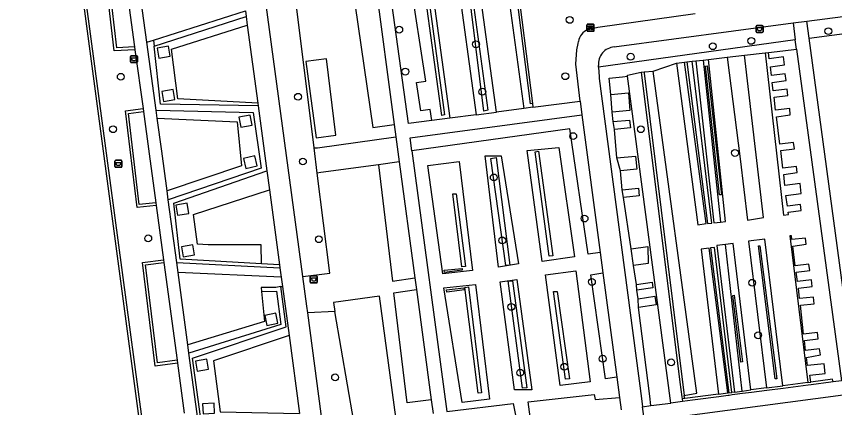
# Model space of a CAD drawing. Extents: x 162157 to 163165, y 378998 to 380775.
# Drawn here: x 162393.2 to 162510.2, y 380003.6 to 380059.6 of the extents above; entities that cross this region are included whole.
import ezdxf

# ---------------------------------------------------------------- set-up
doc = ezdxf.new("R2010")
doc.units = 0
for name, color, linetype in [('IMGEO_Afvalbak', 7, 'Continuous'), ('IMGEO_Bank', 7, 'Continuous'), ('IMGEO_Boom', 7, 'Continuous'), ('IMGEO_Groenvoorziening', 7, 'Continuous'), ('IMGEO_Haag', 7, 'Continuous'), ('IMGEO_Hek', 7, 'Continuous'), ('IMGEO_Voetpad_halfverhard', 7, 'Continuous'), ('IMGEO_Voetpad_open', 7, 'Continuous')]:
    doc.layers.add(name, color=color, linetype=linetype)

msp = doc.modelspace()

# ---------------------------------------------------------------- linework, layer by layer
at = {"layer": 'IMGEO_Afvalbak'}
for p, q in [((162498.94, 380057.43), (162498.94, 380058.23)), ((162498.94, 380058.23), (162498.94, 380057.43)), ((162499.04, 380058.33), (162499.83, 380058.33)), ((162499.83, 380058.33), (162499.04, 380058.33)), ((162499.93, 380058.23), (162499.93, 380057.43)), ((162499.93, 380057.43), (162499.93, 380058.23)), ((162499.83, 380057.33), (162499.04, 380057.33)), ((162499.04, 380057.33), (162499.83, 380057.33)), ((162409.49, 380053.11), (162409.49, 380053.9)), ((162409.49, 380053.9), (162409.49, 380053.11)), ((162409.59, 380054), (162410.38, 380054)), ((162410.38, 380054), (162409.59, 380054)), ((162410.48, 380053.9), (162410.48, 380053.11)), ((162410.48, 380053.11), (162410.48, 380053.9)), ((162410.38, 380053.01), (162409.59, 380053.01)), ((162409.59, 380053.01), (162410.38, 380053.01)), ((162407.27, 380038.13), (162407.27, 380038.93)), ((162407.27, 380038.93), (162407.27, 380038.13)), ((162407.37, 380039.03), (162408.16, 380039.03)), ((162408.16, 380039.03), (162407.37, 380039.03)), ((162408.26, 380038.93), (162408.26, 380038.13)), ((162408.26, 380038.13), (162408.26, 380038.93)), ((162408.16, 380038.03), (162407.37, 380038.03)), ((162407.37, 380038.03), (162408.16, 380038.03)), ((162435.2, 380021.58), (162435.2, 380022.38)), ((162435.2, 380022.38), (162435.2, 380021.58)), ((162435.3, 380022.48), (162436.09, 380022.48)), ((162436.09, 380022.48), (162435.3, 380022.48)), ((162436.19, 380022.38), (162436.19, 380021.58)), ((162436.19, 380021.58), (162436.19, 380022.38)), ((162436.09, 380021.48), (162435.3, 380021.48)), ((162435.3, 380021.48), (162436.09, 380021.48))]:
    msp.add_line(p, q, dxfattribs=at)
for points in [[(162499.08, 380058.05), (162499.79, 380058.05), (162499.64, 380057.58), (162499.23, 380057.58), (162499.08, 380058.05)], [(162409.63, 380053.72), (162410.34, 380053.72), (162410.19, 380053.25), (162409.78, 380053.25), (162409.63, 380053.72)], [(162407.41, 380038.74), (162408.12, 380038.74), (162407.97, 380038.27), (162407.56, 380038.27), (162407.41, 380038.74)], [(162435.35, 380022.2), (162436.05, 380022.2), (162435.9, 380021.72), (162435.49, 380021.72), (162435.35, 380022.2)]]:
    msp.add_lwpolyline(points, dxfattribs=at)
for centre, start, end in [((162499.04, 380058.23), 90, 180), ((162499.04, 380058.23), 90, 180), ((162499.83, 380058.23), 0, 90), ((162499.83, 380058.23), 360, 90), ((162499.04, 380057.43), 180, 270), ((162499.04, 380057.43), 180, 270), ((162499.83, 380057.43), 270, 0), ((162499.83, 380057.43), 270, 0), ((162409.59, 380053.9), 90, 180), ((162409.59, 380053.9), 90, 180), ((162410.38, 380053.9), 0, 90), ((162410.38, 380053.9), 360, 90), ((162409.59, 380053.11), 180, 270), ((162409.59, 380053.11), 180, 270), ((162410.38, 380053.11), 270, 0), ((162410.38, 380053.11), 270, 0), ((162407.37, 380038.93), 90, 180), ((162407.37, 380038.93), 90, 180), ((162407.37, 380038.13), 180, 270), ((162407.37, 380038.13), 180, 270), ((162408.16, 380038.93), 0, 90), ((162408.16, 380038.93), 360, 90), ((162408.16, 380038.13), 270, 0), ((162408.16, 380038.13), 270, 0), ((162435.3, 380022.38), 90, 180), ((162435.3, 380022.38), 90, 180), ((162436.09, 380022.38), 0, 90), ((162436.09, 380022.38), 360, 90), ((162435.3, 380021.58), 180, 270), ((162435.3, 380021.58), 180, 270), ((162436.09, 380021.58), 270, 0), ((162436.09, 380021.58), 270, 0)]:
    msp.add_arc(centre, 0.1, start, end, dxfattribs=at)
at = {"layer": 'IMGEO_Bank'}
for p, q in [((162474.76, 380057.59), (162474.76, 380058.43)), ((162474.76, 380058.43), (162474.76, 380057.59)), ((162474.84, 380058.51), (162475.68, 380058.51)), ((162475.68, 380058.51), (162474.84, 380058.51)), ((162475.07, 380058.02), (162475.07, 380058.12)), ((162475.4, 380058.13), (162475.12, 380058.13)), ((162475.12, 380058.12), (162475.12, 380058.02)), ((162475.12, 380058.01), (162475.4, 380058.01)), ((162475.41, 380058.02), (162475.41, 380058.12)), ((162475.45, 380058.12), (162475.45, 380058.02)), ((162475.76, 380058.44), (162475.76, 380057.6)), ((162475.76, 380057.6), (162475.76, 380058.44)), ((162475.69, 380057.51), (162474.85, 380057.51)), ((162474.85, 380057.51), (162475.69, 380057.51)), ((162475.46, 380057.91), (162475.07, 380057.91))]:
    msp.add_line(p, q, dxfattribs=at)
for points in [[(162475.01, 380057.91), (162474.87, 380057.91), (162474.98, 380058.01), (162475.07, 380058.01)], [(162475.07, 380058.13), (162474.98, 380058.13), (162474.98, 380058.29), (162475.54, 380058.29), (162475.54, 380058.13), (162475.46, 380058.13)], [(162475.46, 380058.01), (162475.54, 380058.01), (162475.66, 380057.91), (162475.52, 380057.91)], [(162475.06, 380057.9), (162475.06, 380057.69), (162475.02, 380057.69), (162475.02, 380057.9)], [(162475.51, 380057.9), (162475.51, 380057.69), (162475.47, 380057.69), (162475.47, 380057.9)]]:
    msp.add_lwpolyline(points, dxfattribs=at)
for centre, radius, start, end in [((162474.84, 380058.43), 0.0779, 92.4484, 184.2845), ((162474.84, 380058.43), 0.0779, 92.4484, 184.2845), ((162475.07, 380058.12), 0.00671, 2.8957, 87.1043), ((162475.07, 380058.02), 0.00671, 272.8957, 357.1043), ((162475.12, 380058.12), 0.00671, 92.8957, 177.1043), ((162475.12, 380058.02), 0.00671, 182.8957, 267.1043), ((162475.4, 380058.12), 0.00671, 2.8957, 87.1043), ((162475.4, 380058.02), 0.00671, 272.8957, 357.1043), ((162475.46, 380058.12), 0.00671, 92.8957, 177.1043), ((162475.46, 380058.02), 0.00671, 182.8957, 267.1043), ((162475.69, 380058.43), 0.0779, 2.4484, 94.2845), ((162475.69, 380058.43), 0.0779, 2.4484, 94.2845), ((162474.84, 380057.59), 0.0779, 182.4484, 274.2845), ((162474.84, 380057.59), 0.0779, 182.4484, 274.2845), ((162475.01, 380057.9), 0.00671, 2.8957, 87.1043), ((162475.07, 380057.9), 0.00671, 92.8957, 177.1043), ((162475.46, 380057.9), 0.00671, 2.8957, 87.1043), ((162475.52, 380057.9), 0.00671, 92.8957, 177.1043), ((162475.69, 380057.59), 0.0779, 272.4484, 4.2845), ((162475.69, 380057.59), 0.0779, 272.4484, 4.2845)]:
    msp.add_arc(centre, radius, start, end, dxfattribs=at)
at = {"layer": 'IMGEO_Boom'}
for centre in [(162472.29, 380059.13), (162447.91, 380057.73), (162509.28, 380057.52), (162458.89, 380055.64), (162492.75, 380055.36), (162498.25, 380056.13), (162481, 380053.86), (162448.78, 380051.73), (162408.1, 380050.99), (162471.66, 380051.07), (162433.45, 380048.13), (162459.8, 380048.85), (162407, 380043.48), (162482.46, 380043.48), (162472.79, 380042.5), (162495.92, 380040.09), (162434.14, 380038.86), (162461.43, 380036.58), (162474.41, 380030.7), (162412.02, 380027.86), (162436.42, 380027.74), (162462.65, 380027.56), (162475.46, 380021.62), (162498.38, 380021.5), (162463.94, 380018.05), (162499.23, 380013.99), (162471.52, 380009.48), (162477.01, 380010.63), (162486.79, 380010.11), (162465.21, 380008.63), (162438.75, 380007.96)]:
    msp.add_circle(centre, 0.489, dxfattribs=at)
at = {"layer": 'IMGEO_Groenvoorziening'}
for points in [[(162461.83, 380045.93), (162459.02, 380066.5), (162456.12, 380066.1), (162458.92, 380045.55)], [(162464.47, 380066.66), (162463, 380066.46), (162465.73, 380046.45)], [(162435.74, 380040.81), (162432.87, 380063.84), (162444.28, 380065.86)], [(162452.58, 380044.72), (162452.34, 380046.3), (162450.99, 380046.11), (162450.4, 380050.17), (162451.71, 380050.36), (162449.47, 380064.9), (162452.39, 380065.3), (162455.16, 380045.06)], [(162444.45, 380064.63), (162441.19, 380064.16), (162444.14, 380043.72), (162447.2, 380044.16)], [(162412.78, 380056.24), (162425.91, 380060.44)], [(162506.53, 380056.53), (162539.3, 380060.88)], [(162412.87, 380055.39), (162426.02, 380059.6)], [(162427.69, 380047.2), (162416.28, 380047.84), (162415.33, 380054.93), (162426.18, 380058.4)], [(162504.54, 380056.29), (162476.41, 380052.35)], [(162500.24, 380054.41), (162500.7, 380054.46)], [(162500.24, 380054.41), (162502.87, 380031.19), (162503.58, 380031.27), (162503.54, 380031.62), (162505.4, 380031.84), (162505.31, 380032.7), (162503.42, 380032.49), (162503.2, 380034.01), (162505.4, 380034.29), (162505.24, 380035.7), (162503.03, 380035.41), (162502.89, 380036.98), (162504.82, 380037.28), (162504.71, 380038.17), (162502.76, 380037.92), (162502.46, 380040.43), (162504.43, 380040.67), (162504.31, 380041.57), (162502.35, 380041.36), (162501.86, 380045.27), (162503.83, 380045.55), (162503.74, 380046.46), (162501.71, 380046.22), (162501.5, 380048.07), (162503.49, 380048.31), (162503.38, 380049.24), (162501.39, 380048.99), (162501.25, 380050.19), (162503.22, 380050.46), (162503.11, 380051.41), (162501.15, 380051.15), (162500.98, 380052.39), (162503.02, 380052.7), (162502.86, 380053.86), (162500.8, 380053.57), (162500.7, 380054.46)], [(162500.7, 380054.46), (162502.78, 380054.7), (162504.73, 380054.92)], [(162436.05, 380042.26), (162438.85, 380042.64), (162437.52, 380053.56), (162434.56, 380053.2), (162436.05, 380042.26)], [(162489.81, 380053.21), (162490.3, 380053.26)], [(162491.36, 380053.39), (162492.13, 380053.48)], [(162492.13, 380053.48), (162494.82, 380053.78)], [(162493.87, 380030.19), (162494.58, 380030.27), (162492.13, 380053.48)], [(162494.82, 380053.78), (162497.26, 380054.06)], [(162494.82, 380053.78), (162496.64, 380039.26), (162497.73, 380030.46), (162500.02, 380030.86), (162497.26, 380054.06)], [(162497.26, 380054.06), (162500.24, 380054.41)], [(162484.22, 380051.77), (162487.56, 380052.95)], [(162487.56, 380052.95), (162488.68, 380053.08)], [(162487.56, 380052.95), (162490.61, 380029.82), (162491.8, 380029.97), (162488.68, 380053.08)], [(162488.68, 380053.08), (162489.02, 380053.12)], [(162491.69, 380052.51), (162491.96, 380052.54), (162493.97, 380034.11), (162493.73, 380034.09), (162491.69, 380052.51)], [(162478.15, 380048.46), (162477.93, 380050.81), (162479.83, 380050.98), (162480.56, 380051.06)], [(162480.56, 380051.06), (162480.54, 380051.22), (162482.49, 380051.63)], [(162486.75, 380004.29), (162480.56, 380051.06)], [(162482.92, 380051.68), (162484.22, 380051.77)], [(162488.66, 380005.38), (162490.49, 380005.69), (162484.22, 380051.77)], [(162478.15, 380048.46), (162480.68, 380048.69), (162480.9, 380046.16), (162478.37, 380045.93)], [(162478.37, 380045.93), (162478.15, 380048.46)], [(162466.96, 380047.16), (162467.01, 380046.62)], [(162413.3, 380045.08), (162424.75, 380044.56), (162425.36, 380038.25), (162414.72, 380034.65)], [(162478.49, 380044.58), (162478.37, 380045.93)], [(162478.49, 380044.58), (162480.86, 380044.79), (162480.96, 380043.67), (162478.69, 380043.46)], [(162478.69, 380043.46), (162478.49, 380044.58)], [(162476.65, 380025.86), (162474.93, 380025.61), (162472.29, 380043.56), (162449.71, 380040.38)], [(162479.05, 380039.38), (162478.69, 380043.46)], [(162435.74, 380040.81), (162436.24, 380040.84), (162447.44, 380042.37)], [(162436.19, 380037.21), (162435.74, 380040.81)], [(162470.72, 380040.86), (162472.96, 380025.21), (162468.37, 380024.55), (162466.19, 380040.43), (162470.72, 380040.86)], [(162464.98, 380024.2), (162462.09, 380023.74), (162460.22, 380039.65), (162462.5, 380039.65), (162464.98, 380024.2)], [(162479.05, 380039.38), (162481.72, 380039.62), (162481.89, 380037.76), (162479.57, 380037.55)], [(162479.57, 380037.55), (162479.05, 380039.38)], [(162444.93, 380038.4), (162436.72, 380037.28), (162436.19, 380037.21)], [(162447.92, 380038.81), (162444.93, 380038.4)], [(162444.93, 380038.4), (162446.95, 380021.71), (162450.14, 380022.23)], [(162458.39, 380023.28), (162454.16, 380022.76), (162452.01, 380038.3), (162456.48, 380038.85), (162458.39, 380023.28)], [(162434.13, 380022.38), (162437.98, 380022.86), (162436.19, 380037.21)], [(162479.81, 380034.83), (162479.57, 380037.55)], [(162428.23, 380024.23), (162428.19, 380026.93), (162420.61, 380026.93), (162419.09, 380027.01), (162418.52, 380031.26), (162429.35, 380034.83)], [(162479.81, 380034.83), (162482.14, 380035.04), (162482.24, 380033.93), (162479.99, 380033.73)], [(162479.99, 380033.73), (162479.81, 380034.83)], [(162481.1, 380026.35), (162479.99, 380033.73)], [(162502.77, 380006.76), (162500.2, 380027.73), (162497.86, 380027.45), (162500.42, 380006.45)], [(162506.75, 380007.29), (162506.61, 380008.26), (162508.8, 380008.54), (162508.65, 380009.92), (162506.28, 380009.65), (162506.16, 380010.83), (162508.13, 380011.17), (162508.01, 380012.06), (162506.02, 380011.79), (162505.87, 380013.24), (162507.82, 380013.5), (162507.71, 380014.39), (162505.73, 380014.13), (162505.29, 380018.3), (162507.26, 380018.51), (162507.16, 380019.44), (162505.16, 380019.23), (162504.98, 380020.74), (162506.94, 380020.98), (162506.84, 380021.92), (162504.88, 380021.68), (162504.68, 380023.01), (162506.64, 380023.27), (162506.49, 380024.16), (162504.55, 380023.93), (162504.17, 380026.74), (162506.12, 380027.03), (162506.02, 380027.91), (162504.03, 380027.7), (162503.98, 380028.24), (162503.77, 380028.21), (162506.33, 380007.23)], [(162481.1, 380026.35), (162483.48, 380026.71), (162483.49, 380024.28), (162481.42, 380023.96)], [(162481.42, 380023.96), (162481.1, 380026.35)], [(162494.89, 380005.73), (162492.23, 380026.46), (162491.07, 380026.31), (162493.57, 380005.55)], [(162498.21, 380006.16), (162495.65, 380027.12), (162494.58, 380026.99)], [(162499.28, 380026.78), (162499.47, 380026.8), (162501.89, 380007.76), (162501.68, 380007.73), (162499.28, 380026.78)], [(162431.04, 380022.3), (162416.3, 380022.96)], [(162473.17, 380023.21), (162475.2, 380007.34), (162470.92, 380006.79), (162468.83, 380022.65), (162473.17, 380023.21)], [(162479.04, 380007.98), (162477.41, 380007.74), (162475.32, 380022.66), (162477.04, 380022.92)], [(162481.83, 380021.24), (162481.42, 380023.96)], [(162464.74, 380021.95), (162466.86, 380006.2), (162464.39, 380006.2), (162462.37, 380021.64), (162464.74, 380021.95)], [(162430.99, 380020.95), (162431.22, 380020.95)], [(162452.49, 380004.74), (162449.04, 380004.32), (162447.15, 380020.04), (162450.37, 380020.53)], [(162460.81, 380004.84), (162456.89, 380004.36), (162454.3, 380020.78), (162458.82, 380021.25), (162460.81, 380004.84)], [(162481.83, 380021.24), (162484.06, 380021.58), (162484.18, 380020.78), (162481.87, 380020.43)], [(162481.87, 380020.43), (162481.83, 380021.24)], [(162428.24, 380020.24), (162428.64, 380015.97), (162417.69, 380012.62)], [(162447.41, 380002.26), (162445.1, 380019.59), (162438.51, 380018.68), (162438.73, 380017.37)], [(162482.06, 380019.2), (162481.87, 380020.43)], [(162482.06, 380019.2), (162484.44, 380019.57), (162484.63, 380018.34), (162482.14, 380017.96)], [(162497.01, 380010.18), (162496.76, 380010.12), (162495.62, 380019.7), (162495.81, 380019.73), (162497.01, 380010.18)], [(162482.14, 380017.96), (162482.06, 380019.2)], [(162438.73, 380017.37), (162434.83, 380017.18)], [(162441.41, 380001.65), (162438.73, 380017.37)], [(162483.89, 380003.92), (162483.73, 380005.27), (162482.14, 380017.96)], [(162432.16, 380013.94), (162421.34, 380010.33), (162422.32, 380003.05), (162433.66, 380002.77)], [(162466.73, 380001.6), (162466.35, 380004.47), (162475.77, 380005.51), (162475.92, 380004.81), (162479.43, 380005.1)], [(162454.72, 380003.1), (162464.19, 380004.22), (162464.79, 380001.34)]]:
    msp.add_lwpolyline(points, dxfattribs=at)
at = {"layer": 'IMGEO_Haag'}
for points in [[(162583.37, 379921.68), (162585.12, 379911.37), (162425.64, 379890.1), (162393.17, 380133.77)], [(162423.21, 379911.95), (162398.03, 380099.9), (162396.37, 380112.64)], [(162410.13, 380054.85), (162407.17, 380054.72), (162404.71, 380075.74), (162407.26, 380076)], [(162410.07, 380055.26), (162407.53, 380055.15), (162405.19, 380075.24), (162407.34, 380075.46)], [(162466.96, 380047.16), (162466.69, 380047.11), (162464.26, 380066.28), (162464.52, 380066.29)], [(162464.52, 380066.29), (162466.96, 380047.16)], [(162457.68, 380065.01), (162458.02, 380065.14), (162460.59, 380046.19), (162460, 380046.07), (162457.68, 380065.01)], [(162451.39, 380064.59), (162451.82, 380064.58), (162454.4, 380045.55), (162454.02, 380045.43), (162451.39, 380064.59)], [(162411.81, 380055.93), (162412.78, 380056.24)], [(162412.78, 380056.24), (162412.87, 380055.39)], [(162427.74, 380046.82), (162413.79, 380047.05), (162412.87, 380055.39)], [(162413.52, 380053.65), (162415.14, 380053.92), (162414.9, 380055.36), (162413.28, 380055.08), (162413.52, 380053.65)], [(162490.3, 380053.26), (162491.36, 380053.39)], [(162490.3, 380053.26), (162492.91, 380030.08), (162493.87, 380030.19)], [(162491.36, 380053.39), (162493.87, 380030.19)], [(162489.02, 380053.12), (162489.81, 380053.21)], [(162489.02, 380053.12), (162491.97, 380029.99), (162492.59, 380030.05), (162489.81, 380053.21)], [(162482.49, 380051.63), (162482.92, 380051.68)], [(162482.49, 380051.63), (162488.05, 380007.28), (162488.31, 380005.2), (162488.35, 380004.87)], [(162482.92, 380051.68), (162482.94, 380051.51), (162488.66, 380005.38)], [(162414.19, 380047.45), (162415.81, 380047.72), (162415.57, 380049.16), (162413.95, 380048.89), (162414.19, 380047.45)], [(162413.16, 380032.55), (162410.42, 380032.27), (162408.79, 380046.1), (162411.28, 380046.45)], [(162413.11, 380032.95), (162410.75, 380032.71), (162409.21, 380045.74), (162411.33, 380046.04)], [(162413.15, 380046.2), (162427.01, 380045.86), (162428.16, 380037.92), (162414.89, 380033.37)], [(162425.25, 380043.78), (162426.87, 380044.05), (162426.62, 380045.49), (162425, 380045.21), (162425.25, 380043.78)], [(162427.59, 380038.24), (162427.27, 380039.66), (162425.67, 380039.3), (162425.99, 380037.88), (162427.59, 380038.24)], [(162463.14, 380023.96), (162460.99, 380039.31), (162461.79, 380039.45), (162463.75, 380024.03), (162463.14, 380023.96)], [(162469.36, 380025.33), (162467.36, 380040.23), (162467.83, 380040.33), (162469.86, 380025.34), (162469.36, 380025.33)], [(162428.23, 380024.23), (162416.58, 380024.88), (162415.69, 380032.89), (162428.99, 380037.52)], [(162456.86, 380023.78), (162455.6, 380034.24), (162456.05, 380034.25), (162457.38, 380023.83), (162456.86, 380023.78)], [(162416.22, 380031.16), (162417.84, 380031.44), (162417.59, 380032.88), (162415.98, 380032.6), (162416.22, 380031.16)], [(162418.62, 380025.5), (162418.38, 380026.94), (162416.76, 380026.67), (162417, 380025.23), (162418.62, 380025.5)], [(162495.49, 380005.81), (162493.01, 380026.56), (162492.42, 380026.49), (162495.06, 380005.75)], [(162494.58, 380026.99), (162493.31, 380026.83), (162495.87, 380005.85)], [(162496.97, 380006), (162494.58, 380026.99)], [(162416.19, 380010.01), (162413.02, 380009.58), (162411.19, 380024.41), (162414.2, 380024.81)], [(162416.14, 380010.41), (162413.37, 380010.03), (162411.64, 380024.06), (162414.25, 380024.42)], [(162416.1, 380024.4), (162430.86, 380023.63)], [(162430.8, 380024.09), (162428.23, 380024.23)], [(162454.38, 380022.97), (162454.34, 380023.3), (162456.89, 380023.56), (162456.91, 380023.29), (162454.38, 380022.97)], [(162465.53, 380006.43), (162463.49, 380021.76), (162464.12, 380021.76), (162466.15, 380006.48), (162465.53, 380006.43)], [(162436.8, 379979.41), (162422.76, 379980.57), (162421.7, 379988.58), (162434.79, 379992.72), (162433.53, 380002.05), (162419.48, 380002.34), (162418.35, 380010.71), (162431.76, 380015.2), (162430.99, 380020.95)], [(162430.99, 380020.95), (162430.27, 380020.85), (162428.18, 380020.85), (162428.24, 380020.24)], [(162454.7, 380020.17), (162454.68, 380020.47), (162457.16, 380020.76), (162457.24, 380020.5), (162454.7, 380020.17)], [(162459.22, 380005.71), (162457.31, 380020.85), (162457.81, 380020.92), (162459.66, 380005.77), (162459.22, 380005.71)], [(162428.24, 380020.24), (162430.35, 380020.3), (162430.99, 380015.52), (162417.85, 380011.41)], [(162471.69, 380007.69), (162469.99, 380020.27), (162470.48, 380020.25), (162472.26, 380007.76), (162471.69, 380007.69)], [(162428.97, 380015.4), (162430.58, 380015.72), (162430.29, 380017.15), (162428.68, 380016.83), (162428.97, 380015.4)], [(162419.02, 380008.86), (162420.63, 380009.14), (162420.39, 380010.57), (162418.77, 380010.3), (162419.02, 380008.86)], [(162509.95, 380007.32), (162509.88, 380007.7), (162506.75, 380007.29)], [(162500.42, 380006.45), (162498.21, 380006.16)], [(162500.42, 380006.45), (162502.77, 380006.76)], [(162506.33, 380007.23), (162502.77, 380006.76)], [(162506.33, 380007.23), (162506.75, 380007.29)], [(162488.77, 380004.92), (162488.67, 380005.28), (162488.66, 380005.38)], [(162493.57, 380005.55), (162488.77, 380004.92)], [(162493.57, 380005.55), (162494.89, 380005.73)], [(162495.06, 380005.75), (162494.89, 380005.73)], [(162495.06, 380005.75), (162495.49, 380005.81)], [(162495.87, 380005.85), (162495.49, 380005.81)], [(162495.87, 380005.85), (162496.97, 380006)], [(162496.97, 380006), (162498.21, 380006.16)], [(162421.52, 380002.84), (162421.43, 380004.29), (162419.79, 380004.19), (162419.88, 380002.74), (162421.52, 380002.84)], [(162488.77, 380004.92), (162488.35, 380004.87)], [(162488.35, 380004.87), (162488.4, 380004.51)]]:
    msp.add_lwpolyline(points, dxfattribs=at)
at = {"layer": 'IMGEO_Hek'}
msp.add_lwpolyline([(162554.75, 379907.75), (162500, 379900.35), (162426.07, 379890.63), (162423.21, 379911.95), (162398.03, 380099.9), (162396.37, 380112.64), (162393.62, 380133.82)], dxfattribs=at)
at = {"layer": 'IMGEO_Voetpad_halfverhard'}
for points in [[(162407.34, 380075.46), (162408.53, 380066.5), (162410.07, 380055.26)], [(162452.58, 380044.72), (162449.22, 380044.28), (162446.18, 380066.41)], [(162411.81, 380055.93), (162410.52, 380065.28)], [(162444.45, 380064.63), (162447.2, 380044.16)], [(162504.22, 380058.71), (162504.54, 380056.29)], [(162506.53, 380056.53), (162506.2, 380058.96)], [(162413.15, 380046.2), (162411.81, 380055.93)], [(162504.73, 380054.92), (162504.54, 380056.29)], [(162514.11, 380007.86), (162513.11, 380007.73), (162506.53, 380056.53)], [(162410.07, 380055.26), (162410.13, 380054.85)], [(162410.13, 380054.85), (162411.28, 380046.45)], [(162504.73, 380054.92), (162511.14, 380007.48), (162509.95, 380007.32)], [(162467.01, 380046.62), (162473.77, 380047.5)], [(162411.28, 380046.45), (162411.33, 380046.04)], [(162465.73, 380046.45), (162461.83, 380045.93)], [(162467.01, 380046.62), (162465.73, 380046.45)], [(162411.33, 380046.04), (162412.16, 380039.97), (162413.11, 380032.95)], [(162413.3, 380045.08), (162413.15, 380046.2)], [(162414.72, 380034.65), (162413.95, 380040.36), (162413.3, 380045.08)], [(162449.71, 380040.38), (162449.46, 380042.25), (162474.02, 380045.52)], [(162458.92, 380045.55), (162455.16, 380045.06)], [(162458.92, 380045.55), (162461.83, 380045.93)], [(162447.2, 380044.16), (162447.44, 380042.37)], [(162455.16, 380045.06), (162452.58, 380044.72)], [(162447.44, 380042.37), (162447.92, 380038.81)], [(162449.71, 380040.38), (162454.72, 380003.1)], [(162447.92, 380038.81), (162450.14, 380022.23)], [(162414.89, 380033.37), (162414.72, 380034.65)], [(162416.1, 380024.4), (162414.89, 380033.37)], [(162413.11, 380032.95), (162413.16, 380032.55)], [(162413.16, 380032.55), (162414.2, 380024.81)], [(162414.2, 380024.81), (162414.25, 380024.42)], [(162414.25, 380024.42), (162416.14, 380010.41)], [(162416.3, 380022.96), (162416.1, 380024.4)], [(162417.69, 380012.62), (162416.3, 380022.96)], [(162450.14, 380022.23), (162450.37, 380020.53)], [(162450.37, 380020.53), (162452.49, 380004.74)], [(162417.85, 380011.41), (162417.69, 380012.62)], [(162419.16, 380001.71), (162417.85, 380011.41)], [(162416.14, 380010.41), (162416.19, 380010.01)], [(162416.19, 380010.01), (162417.16, 380002.85)], [(162509.95, 380007.32), (162509.61, 380007.28), (162506.81, 380006.91), (162506.38, 380006.86), (162502.82, 380006.39), (162500.47, 380006.08), (162498.26, 380005.8), (162497.01, 380005.63), (162495.91, 380005.49), (162495.54, 380005.44), (162495.11, 380005.38), (162494.94, 380005.36), (162493.61, 380005.19), (162490.23, 380004.75), (162489.86, 380004.7), (162488.4, 380004.51)], [(162482.97, 380001.7), (162511.39, 380005.45), (162512.52, 379997.09)], [(162452.49, 380004.74), (162452.75, 380002.8)], [(162483.89, 380003.92), (162486.75, 380004.29)], [(162488.4, 380004.51), (162488.07, 380004.46), (162486.75, 380004.29)], [(162482.71, 380003.76), (162483.89, 380003.92)]]:
    msp.add_lwpolyline(points, dxfattribs=at)
at = {"layer": 'IMGEO_Voetpad_open'}
for points in [[(162434.13, 380022.38), (162428.1, 380067.37)], [(162506.2, 380058.96), (162539.26, 380063.31)], [(162425.91, 380060.44), (162426.02, 380059.6)], [(162426.02, 380059.6), (162426.18, 380058.4)], [(162474.88, 380057.75), (162476.29, 380058.07), (162490.25, 380060.07)], [(162426.18, 380058.4), (162427.69, 380047.2)], [(162478.67, 380055.26), (162504.22, 380058.71)], [(162504.22, 380058.71), (162506.2, 380058.96)], [(162473.77, 380047.5), (162473.15, 380052.8), (162473.32, 380054.86), (162473.51, 380055.76), (162473.56, 380056.03)], [(162476.41, 380052.35), (162476.4, 380052.59)], [(162476.41, 380052.35), (162476.49, 380050.99), (162476.5, 380050.72), (162482.56, 380004.94), (162482.71, 380003.76)], [(162473.77, 380047.5), (162474.02, 380045.52)], [(162427.69, 380047.2), (162427.74, 380046.82)], [(162427.74, 380046.82), (162428.99, 380037.52)], [(162474.02, 380045.52), (162476.65, 380025.86)], [(162428.99, 380037.52), (162429.35, 380034.83)], [(162429.35, 380034.83), (162430.8, 380024.09)], [(162476.65, 380025.86), (162477.04, 380022.92)], [(162430.8, 380024.09), (162430.86, 380023.63)], [(162430.86, 380023.63), (162431.04, 380022.3)], [(162477.04, 380022.92), (162479.04, 380007.98)], [(162431.04, 380022.3), (162431.22, 380020.95)], [(162434.83, 380017.18), (162434.7, 380018.15), (162434.13, 380022.38)], [(162431.22, 380020.95), (162432.16, 380013.94)], [(162437.44, 379997.69), (162434.83, 380017.18)], [(162432.16, 380013.94), (162433.66, 380002.77)], [(162479.04, 380007.98), (162479.43, 380005.1)], [(162479.43, 380005.1), (162479.67, 380003.33)], [(162482.97, 380001.7), (162482.71, 380003.76)]]:
    msp.add_lwpolyline(points, dxfattribs=at)
for centre, radius, start, end in [((162475.73, 380055.73), 2.19, 112.7539, 172.231), ((162478.83, 380052.82), 2.44, 93.7746, 185.4764)]:
    msp.add_arc(centre, radius, start, end, dxfattribs=at)

doc.saveas('drawing.dxf')
